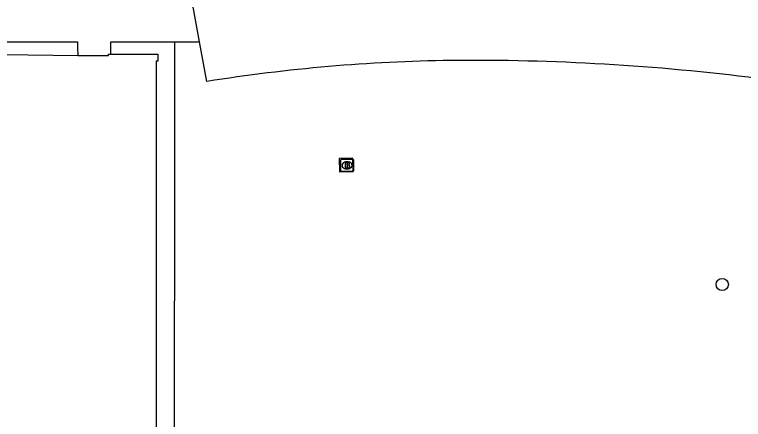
# Model space of a CAD drawing. Extents: x 161477 to 163040, y 383680 to 384868.
# Drawn here: x 162318.3 to 162376.2, y 384491 to 384523.2 of the extents above; entities that cross this region are included whole.
import ezdxf

# ---------------------------------------------------------------- set-up
doc = ezdxf.new("R2010")
doc.units = 0
for name, color, linetype in [('IMGEO_Boom', 7, 'Continuous'), ('IMGEO_Brandkraan', 7, 'Continuous'), ('IMGEO_Groenvoorziening', 7, 'Continuous'), ('IMGEO_Pand', 7, 'Continuous'), ('IMGEO_Voetpad_gesloten', 7, 'Continuous'), ('IMGEO_Voetpad_open', 7, 'Continuous')]:
    doc.layers.add(name, color=color, linetype=linetype)

msp = doc.modelspace()

# ---------------------------------------------------------------- linework, layer by layer
at = {"layer": 'IMGEO_Boom'}
msp.add_circle((162374.56, 384501.73), 0.489, dxfattribs=at)
at = {"layer": 'IMGEO_Brandkraan'}
for p, q in [((162344.249, 384510.774), (162344.249, 384511.626)), ((162344.324, 384511.7), (162345.176, 384511.7)), ((162344.737, 384511.48), (162344.762, 384511.48)), ((162345.25, 384511.626), (162345.25, 384510.774)), ((162345.176, 384510.7), (162344.324, 384510.7)), ((162344.76, 384510.92), (162344.735, 384510.92))]:
    msp.add_line(p, q, dxfattribs=at)
for points in [[(162344.249, 384510.774), (162344.249, 384511.626)], [(162344.324, 384511.7), (162345.176, 384511.7)], [(162344.597, 384511.4), (162344.597, 384511), (162344.81, 384511)], [(162344.828, 384511.4), (162344.597, 384511.4)], [(162344.776, 384511.319), (162344.722, 384511.319), (162344.722, 384511.243)], [(162344.722, 384511.243), (162344.775, 384511.243)], [(162345.25, 384511.626), (162345.25, 384510.774)], [(162345.176, 384510.7), (162344.324, 384510.7)], [(162344.784, 384511.167), (162344.722, 384511.167), (162344.722, 384511.086)], [(162344.722, 384511.086), (162344.784, 384511.086)]]:
    msp.add_lwpolyline(points, dxfattribs=at)
for centre, radius, start, end in [((162344.326, 384511.624), 0.0765, 91.55205, 178.44795), ((162344.326, 384511.624), 0.0765, 91.55205, 178.44795), ((162344.777, 384511.281), 0.0379, 267.82845, 90.93552), ((162344.832, 384511.255), 0.145, 59.4692, 91.53667), ((162344.857, 384511.302), 0.0922, 285.51372, 58.15012), ((162344.862, 384511.11), 0.105, 301.31148, 78.98903), ((162345.174, 384511.624), 0.0765, 1.55205, 88.44795), ((162345.174, 384511.624), 0.0765, 1.55205, 88.44795), ((162344.326, 384510.776), 0.0765, 181.55205, 268.44795), ((162344.326, 384510.776), 0.0765, 181.55205, 268.44795), ((162344.785, 384511.126), 0.0404, 269.87594, 90.50774), ((162344.816, 384511.251), 0.251, 268.66757, 293.53466), ((162345.174, 384510.776), 0.0765, 271.55205, 358.44795), ((162345.174, 384510.776), 0.0765, 271.55205, 358.44795)]:
    msp.add_arc(centre, radius, start, end, dxfattribs=at)
for centre, major_axis, ratio, start_param, end_param in [((162344.736, 384511.2), (-0.387, 0.002), 0.722429, 4.712389, 7.853982), ((162344.761, 384511.2), (-0.39, 0.002), 0.717154, 1.570796, 4.712389)]:
    msp.add_ellipse(centre, major_axis=major_axis, ratio=ratio, start_param=start_param, end_param=end_param, dxfattribs=at)
at = {"layer": 'IMGEO_Groenvoorziening'}
msp.add_lwpolyline([(162331.027, 384521.021), (162330.987, 384438.598), (162335.995, 384438.567)], dxfattribs=at)
at = {"layer": 'IMGEO_Pand'}
for points in [[(162316.164, 384506.23), (162316.163, 384516.052), (162315.526, 384516.05), (162315.53, 384519.722), (162315.43, 384519.722), (162315.432, 384520.042), (162323.354, 384519.937)], [(162323.354, 384519.937), (162323.552, 384519.934), (162325.8, 384519.936), (162325.8, 384520.036), (162325.99, 384520.036)], [(162325.99, 384520.036), (162329.715, 384520.036), (162329.719, 384519.469), (162329.589, 384519.468), (162329.589, 384499.98), (162329.589, 384480.488), (162329.719, 384480.488), (162329.72, 384472.676), (162329.59, 384472.676), (162329.588, 384437.089), (162336.002, 384437.096)]]:
    msp.add_lwpolyline(points, dxfattribs=at)
at = {"layer": 'IMGEO_Voetpad_gesloten'}
msp.add_lwpolyline([(162345.215, 384511.778), (162344.131, 384511.739), (162344.152, 384510.683), (162345.238, 384510.722), (162345.215, 384511.778)], dxfattribs=at)
at = {"layer": 'IMGEO_Voetpad_open'}
for points in [[(162333.032, 384521.004), (162332.489, 384523.941)], [(162314.439, 384521.017), (162319.012, 384521.022), (162323.338, 384521.029), (162323.344, 384520.554), (162323.354, 384519.937)], [(162325.99, 384520.036), (162325.988, 384520.601), (162325.987, 384521.013), (162327.048, 384521.015), (162331.027, 384521.021)], [(162331.027, 384521.021), (162333.032, 384521.004)], [(162333.613, 384517.864), (162333.032, 384521.004)]]:
    msp.add_lwpolyline(points, dxfattribs=at)
for centre, radius, start, end in [((162354.754, 384385.732), 133.813, 90.75593, 99.0904), ((162354.779, 384340.548), 178.994, 82.74776, 90.57304)]:
    msp.add_arc(centre, radius, start, end, dxfattribs=at)

doc.saveas('drawing.dxf')
